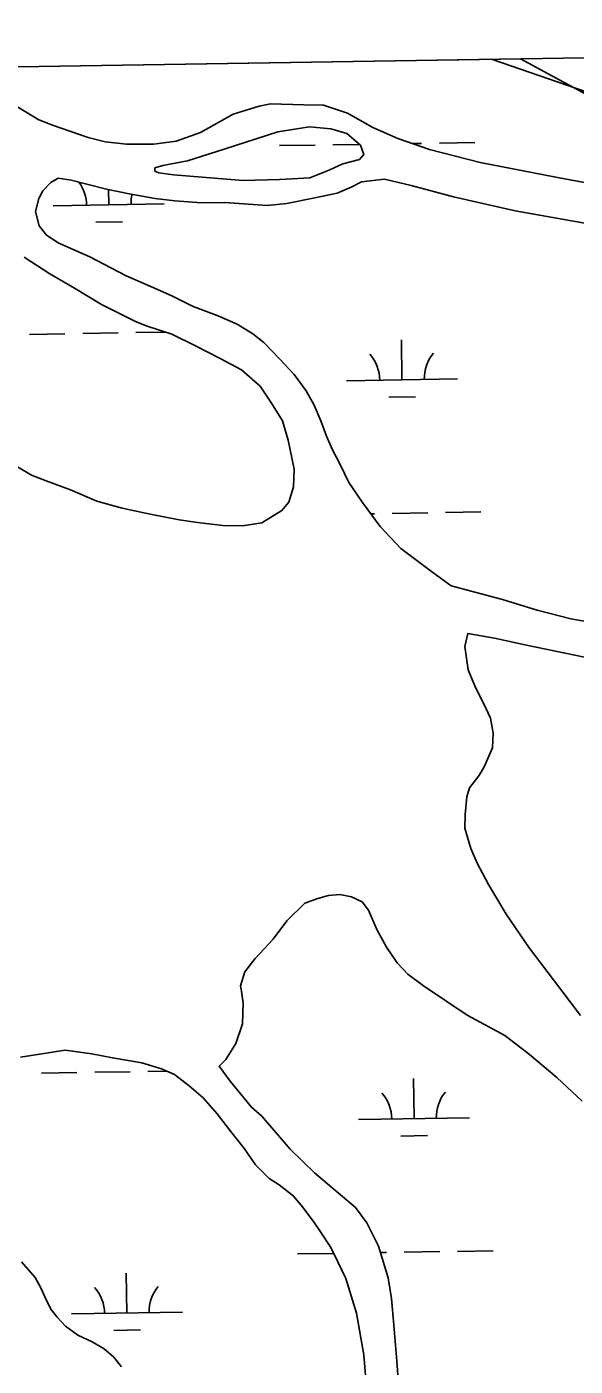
# Model space of a CAD drawing. Extents: x 3855477 to 3893699, y 299188 to 325115.
# Drawn here: x 3878415 to 3878909, y 321936 to 323142 of the extents above; entities that cross this region are included whole.
import ezdxf

# ---------------------------------------------------------------- set-up
doc = ezdxf.new("R2010")
doc.units = 0
for name, color, linetype in [('V-GRID-FRAM', 7, 'Continuous'), ('V-TOPO-SHOR', 7, 'Continuous'), ('V-UTIL-LINE', 7, 'Continuous'), ('V-WETL-SWMP', 7, 'Continuous')]:
    doc.layers.add(name, color=color, linetype=linetype)

msp = doc.modelspace()

# ---------------------------------------------------------------- linework, layer by layer
at = {"layer": 'V-GRID-FRAM'}
msp.add_lwpolyline([(3859445.3, 322797), (3891292.6, 323315.8), (3891596.8, 305135.9), (3859733.6, 304616.8), (3859445.3, 322797)], dxfattribs=at)
at = {"layer": 'V-TOPO-SHOR'}
for points in [[(3878859.4, 323113.3), (3878884.6, 323099.7), (3878926.2, 323077.1)], [(3878372.9, 323105.3), (3878378.5, 323096.4), (3878393.1, 323080.6), (3878406, 323070.2), (3878425.8, 323058.2), (3878438.2, 323053.6), (3878470.2, 323042.3), (3878485.7, 323038.3), (3878504.9, 323036.4), (3878529.4, 323036.2), (3878549.6, 323039.1), (3878571.3, 323046.9), (3878600.9, 323063.3), (3878624.2, 323070.5)], [(3878726.5, 323051.3), (3878703.8, 323064.4), (3878682.1, 323071.5), (3878664.4, 323071.7), (3878634.3, 323072.8), (3878624.2, 323070.5)], [(3878648.4, 323004.7), (3878669.7, 323006.1), (3878687.9, 323013.1), (3878699.6, 323018.6), (3878714.5, 323022.5), (3878718.6, 323026.9), (3878715.5, 323035.3), (3878703.1, 323045.9), (3878688.7, 323050.1), (3878669.4, 323051.9), (3878640.9, 323047.4), (3878592.8, 323031.9), (3878559.8, 323021.4), (3878537.6, 323017.2), (3878530.3, 323014.9), (3878530.3, 323012.1), (3878533.9, 323010.4), (3878547.1, 323008.7), (3878609.8, 323003.5), (3878642.4, 323004.4), (3878648.4, 323004.7)], [(3878954.5, 322994.9), (3878891.5, 323006.5), (3878823.3, 323019.7), (3878777.6, 323031.4), (3878749.1, 323041.4), (3878726.5, 323051.3)], [(3878631.3, 322981.2), (3878593.5, 322983.9), (3878572.2, 322983.6), (3878548.2, 322985.4), (3878530.6, 322987.3), (3878507.1, 322991.7), (3878486.8, 322995.7), (3878454.8, 323003.8), (3878443.1, 323005.8), (3878436.7, 323001.9), (3878429.4, 322994.4), (3878425.8, 322987.4), (3878422.7, 322975.7), (3878426.1, 322962.9), (3878432.6, 322954.5), (3878443.9, 322947.2), (3878456.7, 322941.5), (3878471.7, 322934.8), (3878504.4, 322917.7), (3878527.4, 322907.9), (3878545.6, 322899.7), (3878564.9, 322890.3), (3878586.3, 322882.1), (3878604.5, 322874.4), (3878618.5, 322865.5)], [(3878631.3, 322981.2), (3878649, 322983), (3878672.8, 322987.6), (3878694.5, 322992.2), (3878707, 322997.6), (3878716.3, 323002.4)], [(3878947.9, 322959.9), (3878854.8, 322976.2), (3878799.1, 322988.9), (3878761, 322999), (3878737, 323004.9), (3878716.3, 323002.4)], [(3878406.7, 322745.7), (3878419.1, 322738.4), (3878432.5, 322733.3), (3878454.4, 322725.1), (3878477.9, 322714.8), (3878500.9, 322708.7), (3878526, 322703.2), (3878552.2, 322698.2), (3878568.7, 322695.8), (3878591.6, 322692.9), (3878609.2, 322692.6), (3878626.7, 322695.5), (3878644.6, 322706.4), (3878650.9, 322713.9), (3878655, 322727.8), (3878655.8, 322743.8), (3878650.2, 322769.8), (3878645.1, 322787.3), (3878635.3, 322803.1), (3878625, 322818.4), (3878608.3, 322833.1), (3878589, 322843.5), (3878567, 322854.9), (3878545.6, 322865.2), (3878522.6, 322872.9), (3878512.4, 322877), (3878482.4, 322892.1), (3878457.8, 322906.6), (3878435.8, 322919.6), (3878412.7, 322934.7)], [(3878797.2, 322638.7), (3878780.5, 322650.6), (3878751.8, 322672.2), (3878733.1, 322692.1), (3878717.3, 322713.6), (3878705, 322731.8), (3878697.1, 322748), (3878690, 322761.7), (3878684.9, 322773.5), (3878679.9, 322787.2), (3878673.6, 322801.3), (3878666.5, 322814.3), (3878655.8, 322828.9), (3878642.7, 322842.7), (3878628.4, 322857.7), (3878618.5, 322865.5)], [(3878797.2, 322638.7), (3878843.3, 322626.2), (3878874.6, 322616.6), (3878905, 322609), (3878952.4, 322600.4)], [(3878913.6, 322251.9), (3878890.2, 322282.7), (3878867.2, 322312.7), (3878846.6, 322343.1), (3878830.8, 322369.8), (3878820.6, 322388.8), (3878814.7, 322402.2), (3878809.3, 322420.3), (3878809.8, 322432.8), (3878811.2, 322448.8), (3878813.7, 322456.8), (3878821.9, 322467.6), (3878826.8, 322475.6), (3878834.2, 322492.8), (3878834.8, 322506.1), (3878832.5, 322519.4), (3878826.6, 322532.3), (3878819.1, 322547.2), (3878812.5, 322563), (3878809.5, 322583.9), (3878812, 322595.6)], [(3878917.1, 322574.4), (3878865, 322585.1), (3878836.1, 322591.4), (3878812, 322595.6)], [(3878588.2, 322206.1), (3878594.3, 322212), (3878603.3, 322226.4), (3878609.1, 322244.4), (3878609.7, 322262.9), (3878607.9, 322275.4), (3878607.5, 322278.6), (3878611.3, 322291), (3878620.6, 322303), (3878636.9, 322320.5), (3878649.2, 322336.9), (3878665.4, 322352.8), (3878677.1, 322357), (3878686.8, 322359.8), (3878696.9, 322360.8), (3878707.3, 322358.7), (3878716.9, 322354.2), (3878722.8, 322346.5), (3878730.3, 322329.1), (3878739, 322313.3), (3878748.4, 322299.2), (3878758, 322289), (3878772.3, 322278.4), (3878811.4, 322252.2), (3878831, 322241.6), (3878845.4, 322233.8), (3878867.7, 322216.6), (3878892.4, 322195.9), (3878915.1, 322174.7)], [(3878409.4, 322214.1), (3878449.6, 322220.4), (3878473.5, 322217.1), (3878492.1, 322213.6), (3878518.6, 322209.2), (3878536.2, 322203.6), (3878547.9, 322198.5)], [(3878588.2, 322206.1), (3878598.1, 322192.7), (3878617.2, 322169.2), (3878626.7, 322161), (3878652.1, 322131.4), (3878674, 322110.2), (3878711, 322078.9), (3878721.3, 322065.1), (3878731.6, 322044.1), (3878740.5, 322015.4), (3878743.5, 321996.9), (3878745.6, 321972.8), (3878748.1, 321940.6), (3878753.7, 321866.5)], [(3878547.9, 322198.5), (3878561.1, 322188.3), (3878573.8, 322177.7), (3878586.5, 322163.1), (3878599.6, 322146), (3878611.1, 322131.8), (3878621, 322117.3), (3878633.3, 322105.1), (3878642.1, 322099.3), (3878654.9, 322089.5), (3878662, 322081), (3878673.1, 322066.4), (3878679.4, 322057.1), (3878688.9, 322042.9), (3878695.2, 322030), (3878702.3, 322015), (3878704.6, 322007), (3878712, 321983.6), (3878718.4, 321946.1), (3878724.8, 321868.5)], [(3878500.4, 321935.4), (3878493.5, 321944.1), (3878484.6, 321951.6), (3878473.7, 321957.8), (3878460.8, 321964), (3878449.9, 321971.9), (3878442.2, 321980.2), (3878436.5, 321987.3), (3878431.2, 321998.4), (3878427.5, 322006.4), (3878422.5, 322015.9), (3878410.3, 322030.1)]]:
    msp.add_lwpolyline(points, dxfattribs=at)
at = {"layer": 'V-UTIL-LINE'}
msp.add_lwpolyline([(3878833.4, 323112.8), (3887889.7, 319996.5), (3891385.6, 317757.3)], dxfattribs=at)
at = {"layer": 'V-WETL-SWMP'}
for p, q in [((3878372.9, 323105.3), (3878859.4, 323113.3)), ((3878859.4, 323113.3), (3878884.6, 323099.7)), ((3878884.6, 323099.7), (3878926.2, 323077.1)), ((3878634.3, 323072.8), (3878624.2, 323070.5)), ((3878664.4, 323071.7), (3878634.3, 323072.8)), ((3878425.8, 323058.2), (3878406, 323070.2)), ((3878600.9, 323063.3), (3878571.3, 323046.9)), ((3878624.2, 323070.5), (3878600.9, 323063.3)), ((3878682.1, 323071.5), (3878664.4, 323071.7)), ((3878703.8, 323064.4), (3878682.1, 323071.5)), ((3878726.5, 323051.3), (3878703.8, 323064.4)), ((3878438.2, 323053.6), (3878425.8, 323058.2)), ((3878470.2, 323042.3), (3878438.2, 323053.6)), ((3878749.1, 323041.4), (3878726.5, 323051.3)), ((3878485.7, 323038.3), (3878470.2, 323042.3)), ((3878504.9, 323036.4), (3878485.7, 323038.3)), ((3878529.4, 323036.2), (3878504.9, 323036.4)), ((3878549.6, 323039.1), (3878529.4, 323036.2)), ((3878571.3, 323046.9), (3878549.6, 323039.1)), ((3878777.6, 323031.4), (3878749.1, 323041.4)), ((3878762, 323036.9), (3878770.5, 323037)), ((3878786.5, 323037.3), (3878818.5, 323037.8)), ((3878642.6, 323035), (3878674.5, 323035.5)), ((3878690.5, 323035.7), (3878714.6, 323036.1)), ((3878823.3, 323019.7), (3878777.6, 323031.4)), ((3878891.5, 323006.5), (3878823.3, 323019.7)), ((3878954.5, 322994.9), (3878891.5, 323006.5)), ((3878488.8, 322981.7), (3878488.6, 322995.4)), ((3878438.8, 322980.9), (3878538.8, 322982.5)), ((3878477.1, 322966.1), (3878501.1, 322966.5)), ((3878412.7, 322934.7), (3878435.8, 322919.6)), ((3878435.8, 322919.6), (3878457.8, 322906.6)), ((3878457.8, 322906.6), (3878482.4, 322892.1)), ((3878482.4, 322892.1), (3878512.4, 322877)), ((3878512.4, 322877), (3878522.6, 322872.9)), ((3878522.6, 322872.9), (3878545.6, 322865.3)), ((3878417.3, 322865.1), (3878449.3, 322865.6)), ((3878465.3, 322865.9), (3878497.3, 322866.4)), ((3878513.3, 322866.7), (3878540.1, 322867.1)), ((3878545.6, 322865.3), (3878567, 322854.9)), ((3878752.8, 322824.1), (3878752.3, 322860.1)), ((3878567, 322854.9), (3878589, 322843.5)), ((3878589, 322843.5), (3878608.3, 322833.1)), ((3878608.3, 322833.1), (3878625, 322818.4)), ((3878702.9, 322823.3), (3878802.8, 322824.9)), ((3878625, 322818.4), (3878635.3, 322803.1)), ((3878741.1, 322808.5), (3878765.1, 322808.9)), ((3878635.3, 322803.1), (3878645.1, 322787.3)), ((3878645.1, 322787.3), (3878650.2, 322769.8)), ((3878650.2, 322769.8), (3878655.8, 322743.8)), ((3878419.1, 322738.4), (3878406.7, 322745.7)), ((3878432.5, 322733.3), (3878419.1, 322738.4)), ((3878655.8, 322743.8), (3878655, 322727.8)), ((3878454.4, 322725.1), (3878432.5, 322733.3)), ((3878477.9, 322714.8), (3878454.4, 322725.1)), ((3878655, 322727.8), (3878650.9, 322713.9)), ((3878500.9, 322708.7), (3878477.9, 322714.8)), ((3878650.9, 322713.9), (3878644.6, 322706.4)), ((3878526, 322703.2), (3878500.9, 322708.7)), ((3878552.2, 322698.2), (3878526, 322703.2)), ((3878644.6, 322706.4), (3878626.7, 322695.5)), ((3878724.6, 322703.6), (3878728, 322703.6)), ((3878744, 322703.9), (3878776, 322704.4)), ((3878792, 322704.7), (3878823.9, 322705.2)), ((3878568.7, 322695.8), (3878552.2, 322698.2)), ((3878591.6, 322692.9), (3878568.7, 322695.8)), ((3878609.2, 322692.6), (3878591.6, 322692.9)), ((3878626.7, 322695.5), (3878609.2, 322692.6)), ((3878829.4, 322372.6), (3878829.4, 322372.6)), ((3878428.1, 322199.8), (3878460.1, 322200.4)), ((3878476.1, 322200.6), (3878508.1, 322201.1)), ((3878524.1, 322201.4), (3878540.6, 322201.7)), ((3878763.7, 322158.9), (3878763.1, 322194.9)), ((3878713.7, 322158), (3878813.7, 322159.7)), ((3878751.9, 322143.2), (3878775.9, 322143.6)), ((3878658.8, 322037.1), (3878690.8, 322037.6)), ((3878733.4, 322038.3), (3878738.8, 322038.4)), ((3878754.8, 322038.6), (3878786.8, 322039.2)), ((3878802.8, 322039.4), (3878834.8, 322039.9)), ((3878505.1, 321983.8), (3878504.5, 322019.8)), ((3878455.1, 321983), (3878555.1, 321984.6)), ((3878493.3, 321968.2), (3878517.3, 321968.6))]:
    msp.add_line(p, q, dxfattribs=at)
msp.add_lwpolyline([(3878648.4, 323004.7), (3878642.4, 323004.4), (3878609.8, 323003.5), (3878547.1, 323008.7), (3878533.9, 323010.4), (3878530.3, 323012.1), (3878530.3, 323014.9), (3878537.6, 323017.2), (3878559.8, 323021.4), (3878592.8, 323031.9), (3878640.9, 323047.4), (3878669.4, 323051.9), (3878688.7, 323050.1), (3878703.1, 323045.9), (3878715.5, 323035.3), (3878718.6, 323026.9), (3878714.5, 323022.5), (3878699.6, 323018.6), (3878687.9, 323013.1), (3878669.7, 323006.1)], close=True, dxfattribs=at)
for points in [[(3878618.5, 322865.5), (3878604.5, 322874.4), (3878586.3, 322882.1), (3878564.9, 322890.3), (3878545.6, 322899.7), (3878527.4, 322907.9), (3878504.4, 322917.7), (3878471.7, 322934.8), (3878456.7, 322941.5), (3878443.9, 322947.2), (3878432.6, 322954.5), (3878426.1, 322962.9), (3878422.7, 322975.7), (3878425.8, 322987.4), (3878429.4, 322994.4), (3878436.7, 323001.9), (3878443.1, 323005.8), (3878454.8, 323003.8), (3878486.8, 322995.7), (3878507.1, 322991.7), (3878530.6, 322987.3), (3878548.2, 322985.4), (3878572.2, 322983.6), (3878593.4, 322983.9), (3878631.3, 322981.2), (3878649, 322983), (3878672.8, 322987.6), (3878694.5, 322992.2), (3878707, 322997.6), (3878716.3, 323002.4), (3878737, 323004.9), (3878761, 322999), (3878799.1, 322988.9), (3878854.8, 322976.2), (3878947.9, 322959.9)], [(3879068.2, 322600.8), (3879033.2, 322598.7), (3879004.6, 322597.5), (3878982.5, 322598.1), (3878952.4, 322600.4), (3878905, 322609), (3878874.6, 322616.6), (3878843.3, 322626.2), (3878797.2, 322638.7), (3878780.5, 322650.6), (3878751.8, 322672.2), (3878733.1, 322692.1), (3878717.3, 322713.6), (3878705, 322731.8), (3878697.1, 322748), (3878690, 322761.7), (3878684.9, 322773.5), (3878679.9, 322787.2), (3878673.6, 322801.3), (3878666.5, 322814.3), (3878655.8, 322828.9), (3878642.7, 322842.7), (3878628.4, 322857.7), (3878618.5, 322865.5)], [(3878913.6, 322251.9), (3878890.2, 322282.7), (3878867.2, 322312.7), (3878846.6, 322343.1), (3878830.8, 322369.8), (3878820.6, 322388.8), (3878814.7, 322402.2), (3878809.3, 322420.3), (3878809.8, 322432.8), (3878811.2, 322448.8), (3878813.7, 322456.8), (3878821.9, 322467.6), (3878826.8, 322475.6), (3878834.2, 322492.8), (3878834.8, 322506.1), (3878832.5, 322519.4), (3878826.6, 322532.3), (3878819.1, 322547.2), (3878812.5, 322563), (3878809.5, 322583.9), (3878812, 322595.6), (3878836.1, 322591.4), (3878865, 322585.1), (3878917.2, 322574.4)], [(3878753.7, 321866.5), (3878748.1, 321940.6), (3878745.6, 321972.8), (3878743.5, 321996.9), (3878740.5, 322015.4), (3878731.6, 322044.1), (3878721.3, 322065.1), (3878711, 322078.9), (3878674, 322110.2), (3878652.1, 322131.4), (3878626.7, 322161), (3878617.2, 322169.2), (3878598.1, 322192.7), (3878588.2, 322206.1), (3878594.3, 322212), (3878603.3, 322226.4), (3878609.1, 322244.4), (3878609.7, 322262.9), (3878607.9, 322275.4), (3878607.5, 322278.6), (3878611.3, 322291), (3878620.6, 322303), (3878636.9, 322320.5), (3878649.2, 322336.9), (3878665.4, 322352.8), (3878677.1, 322357), (3878686.8, 322359.8), (3878696.9, 322360.8), (3878707.3, 322358.7), (3878716.9, 322354.2), (3878722.8, 322346.5), (3878730.3, 322329.1), (3878739, 322313.3), (3878748.4, 322299.2), (3878758, 322289), (3878772.3, 322278.4), (3878811.4, 322252.2), (3878831, 322241.6), (3878845.4, 322233.8), (3878867.7, 322216.6), (3878892.4, 322195.9), (3878915.1, 322174.7)], [(3878409.4, 322214.1), (3878449.6, 322220.4), (3878473.5, 322217.1), (3878492.1, 322213.6), (3878518.6, 322209.2), (3878536.2, 322203.6), (3878547.9, 322198.5), (3878561.1, 322188.3), (3878573.8, 322177.7), (3878586.5, 322163.1), (3878599.6, 322146), (3878611.1, 322131.8), (3878621, 322117.3), (3878633.3, 322105.1), (3878642.1, 322099.3), (3878654.9, 322089.5), (3878662, 322081), (3878673.1, 322066.4), (3878679.4, 322057.1), (3878688.9, 322042.9), (3878695.2, 322030), (3878702.3, 322015), (3878704.6, 322007), (3878712, 321983.6), (3878718.4, 321946.1)], [(3878500.4, 321935.4), (3878493.5, 321944.1), (3878484.6, 321951.6), (3878473.7, 321957.8), (3878460.8, 321964), (3878449.9, 321971.9), (3878442.2, 321980.2), (3878436.5, 321987.3), (3878431.2, 321998.4), (3878427.5, 322006.4), (3878422.5, 322015.9), (3878410.3, 322030.1)], [(3878718.4, 321946.1), (3878724.8, 321868.5)]]:
    msp.add_lwpolyline(points, dxfattribs=at)
for centre, start, end in [((3878433.6, 322981.3), 0.1615, 35.8875), ((3878544, 322983.1), 166.6287, 181.7052), ((3878697.6, 322823.7), 0.1615, 41.7052), ((3878808.1, 322825.5), 140.1615, 181.7052), ((3878708.4, 322158.4), 0.1615, 41.7052), ((3878818.9, 322160.2), 140.1615, 181.7052), ((3878449.8, 321983.4), 0.1615, 41.7052), ((3878560.3, 321985.2), 140.1615, 181.7052)]:
    msp.add_arc(centre, 35.2, start, end, dxfattribs=at)

doc.saveas('drawing.dxf')
